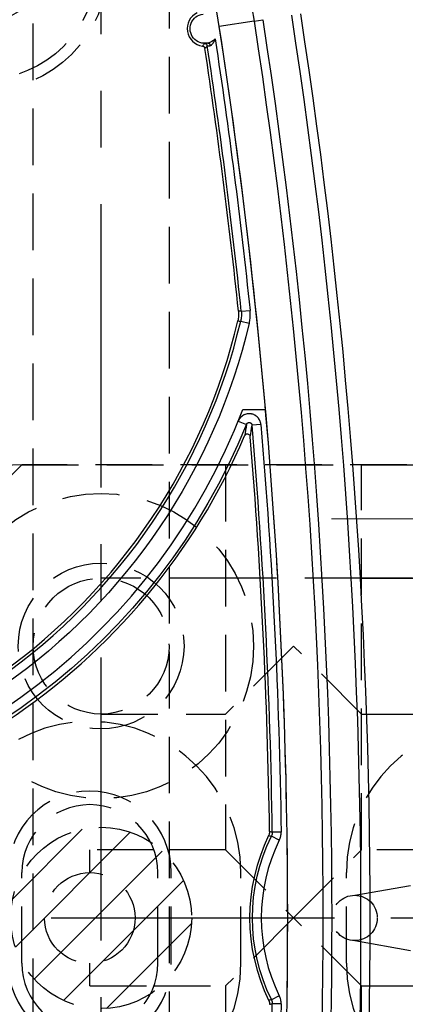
# Model space of a CAD drawing. Extents: x 2651 to 11825, y -3833 to 1075.
# Tile 331 of 656: x 4130 to 4147, y 484 to 527. Entities that reach past the tile are written whole.
import ezdxf

# ---------------------------------------------------------------- set-up
doc = ezdxf.new("R2010")
doc.units = 0
doc.header["$LTSCALE"] = 10
for name, pattern in [('CENTER', [2, 1.25, -0.25, 0.25, -0.25]), ('DASHED', [0.75, 0.5, -0.25]), ('HIDDEN', [0.375, 0.25, -0.125])]:
    doc.linetypes.add(name, pattern=pattern)
doc.layers.get('0').update_dxf_attribs({"linetype": 'CONTINUOUS'})
doc.layers.get('Defpoints').update_dxf_attribs({"linetype": 'CONTINUOUS'})
for name, color, linetype in [('1', 7, 'CONTINUOUS'), ('111', 7, 'CONTINUOUS'), ('204', 7, 'CONTINUOUS'), ('CEN', 1, 'CENTER'), ('COOL', 150, 'HIDDEN'), ('DIM', 3, 'CONTINUOUS'), ('HIDDEN', 6, 'HIDDEN'), ('LAYER_103', 7, 'CONTINUOUS')]:
    doc.layers.add(name, color=color, linetype=linetype)
doc.styles.get("Standard").update_dxf_attribs({"font": 'romans.shx'})
doc.dimstyles.new('MM& INCH5', dxfattribs={"dimtxt": 5, "dimasz": 2.5, "dimexe": 1, "dimexo": 0.5, "dimtad": 0, "dimrnd": 1.38778e-17, "dimzin": 9, "dimdsep": 46, "dimtxsty": 'Standard', "dimblk": 'CLOSED', "dimcen": 0, "dimclrd": 3, "dimclre": 3, "dimclrt": 3, "dimazin": 2, "dimtfac": 0.75, "dimtofl": 0, "dimtmove": 0, "dimatfit": 3, "dimfxl": 0, "dimtolj": 1, "dimarcsym": 0})

# ---------------------------------------------------------------- blocks, each defined once
blk = doc.blocks.new('DSD')
at = {"layer": '1', "color": 252, "linetype": 'Continuous'}
for p, q in [((514.577, 558.576), (513.04, 558.338)), ((514.577, 558.576), (514.961, 558.635)), ((514.015, 545.765), (514.402, 545.806)), ((513.988, 545.333), (514.366, 545.244)), ((513.883, 540.925), (514.243, 540.778)), ((514.879, 540.773), (514.492, 540.741)), ((515.775, 522.783), (515.386, 522.777)), ((515.695, 522.428), (515.346, 522.6)), ((515.695, 515.56), (515.346, 515.388)), ((515.775, 515.205), (515.386, 515.211))]:
    blk.add_line(p, q, dxfattribs=at)
at = {"layer": '1', "color": 110, "linetype": 'Continuous'}
blk.add_line((514.084, 541.434), (515.084, 541.434), dxfattribs=at)
at = {"layer": '1', "color": 7, "linetype": 'Continuous', "extrusion": (0, 0, -1)}
for centre, radius, start, end in [((-488.973, 554.617), 25.908, 90, 171.2121), ((-512.4, 558.239), 0.648, 257.9913, 83.582), ((-258.538, 518.994), 261.153, 171.21206, 188.78794), ((-258.538, 518.994), 259.08, 171.21206, 188.78794), ((-512.4, 558.239), 0.648, 224.5869, 257.9913)]:
    blk.add_arc(centre, radius, start, end, dxfattribs=at)
at = {"layer": '1', "color": 110, "linetype": 'Continuous'}
for centre, radius, start, end in [((488.973, 554.617), 24.354, 8.7879, 90), ((258.538, 518.994), 257.526, 0, 8.78794), ((487.959, 551.472), 27.988, 276.2148, 338.982), ((258.538, 518.994), 257.526, 351.21206, 0)]:
    blk.add_arc(centre, radius, start, end, dxfattribs=at)
at = {"layer": '1', "color": 252, "linetype": 'Continuous'}
for centre, radius, start, end in [((488.973, 554.617), 24.354, 8.7879, 90), ((258.538, 518.994), 260.764, 351.21206, 8.78754), ((258.538, 518.994), 257.526, 351.21206, 8.78794), ((258.538, 518.994), 256.876, 5.98213, 8.61664), ((487.959, 551.472), 26.743, 305.0137, 346.7286), ((258.538, 518.994), 256.876, 0.84383, 4.85635), ((522.668, 518.994), 7.773, 153.7827, 206.2173), ((258.538, 518.994), 256.876, 355.14365, 359.15617)]:
    blk.add_arc(centre, radius, start, end, dxfattribs=at)
at = {"layer": '1', "color": 7, "linetype": 'Continuous'}
for centre, radius, start, end in [((512.4, 558.239), 0.772, 116.1921, 262.3356), ((258.538, 518.994), 256.753, 5.9868, 8.59488), ((487.959, 551.472), 26.62, 305.5251, 346.6816), ((487.959, 551.472), 28.499, 303.3599, 336.8536), ((258.538, 518.994), 256.753, 0.8504, 4.74422), ((522.668, 518.994), 8.284, 153.9784, 206.0216)]:
    blk.add_arc(centre, radius, start, end, dxfattribs=at)
at = {"layer": '1', "color": 252, "linetype": 'Continuous', "extrusion": (0, 0, -1)}
for centre, radius, start, end in [((-258.538, 518.994), 259.469, 171.21206, 188.78794), ((-258.538, 518.994), 257.265, 171.32783, 174.01787), ((-487.959, 551.472), 27.132, 193.2714, 234.9863), ((-487.959, 551.472), 28.376, 202.1388, 263.7853), ((-258.538, 518.994), 257.265, 175.14365, 179.15617), ((-522.668, 518.994), 8.162, 333.7827, 26.2173), ((-258.538, 518.994), 257.265, 180.84383, 184.85635)]:
    blk.add_arc(centre, radius, start, end, dxfattribs=at)
blk.add_ellipse((512.387, 557.46), major_axis=(-0.0975, 0.0853), ratio=0.999984, start_param=0.869298, end_param=2.272295, dxfattribs=at)
at = {"layer": '1', "color": 7, "linetype": 'Continuous', "extrusion": (0, 0, -1)}
blk.add_ellipse((512.562, 557.479), major_axis=(0.027, -0.127), ratio=0.659458, start_param=3.147397, end_param=4.754006, dxfattribs=at)
at = {"layer": '1', "color": 252, "linetype": 'Continuous'}
for points in [[(512.389, 557.59), (512.359, 557.549), (512.329, 557.511), (512.297, 557.474)], [(512.408, 557.365), (512.426, 557.383), (512.462, 557.42), (512.497, 557.46), (512.515, 557.48)], [(514.015, 545.765), (513.974, 545.768), (513.933, 545.77), (513.891, 545.773)], [(514.366, 545.244), (514.377, 545.29), (514.395, 545.383), (514.41, 545.523), (514.413, 545.664), (514.407, 545.758), (514.402, 545.806)], [(513.863, 545.34), (513.905, 545.337), (513.946, 545.335), (513.988, 545.333)], [(514.243, 540.778), (514.217, 540.606), (514.19, 540.436), (514.164, 540.27)], [(514.412, 540.229), (514.439, 540.397), (514.466, 540.567), (514.492, 540.741)]]:
    blk.add_open_spline(points, degree=3, dxfattribs=at)
at = {"layer": '1', "color": 7, "linetype": 'Continuous'}
for points, knots in [([(512.535, 557.606), (512.523, 557.603), (512.512, 557.601), (512.496, 557.598), (512.491, 557.598), (512.481, 557.596), (512.476, 557.596), (512.463, 557.594), (512.446, 557.592), (512.432, 557.592), (512.426, 557.593), (512.422, 557.589), (512.417, 557.593), (512.412, 557.589), (512.408, 557.592), (512.396, 557.586), (512.398, 557.594), (512.385, 557.587), (512.389, 557.59)], [0, 0, 0, 0, 0.125, 0.125, 0.1875, 0.1875, 0.25, 0.25, 0.375, 0.5, 0.5, 0.5625, 0.5625, 0.625, 0.625, 0.75, 0.875, 1, 1, 1, 1]), ([(512.515, 557.48), (512.52, 557.481), (512.524, 557.48), (512.529, 557.48), (512.534, 557.479), (512.538, 557.479), (512.543, 557.479), (512.548, 557.479), (512.552, 557.48), (512.569, 557.48), (512.584, 557.481), (512.59, 557.482), (512.595, 557.483), (512.6, 557.483), (512.604, 557.484), (512.609, 557.484), (512.622, 557.486), (512.637, 557.489), (512.647, 557.492)], [0, 0, 0, 0, 0.125, 0.25, 0.375, 0.375, 0.4375, 0.4375, 0.5, 0.625, 0.75, 0.75, 0.78125, 0.78125, 0.8125, 0.8125, 0.875, 1, 1, 1, 1]), ([(512.646, 557.492), (512.65, 557.493), (512.655, 557.494), (512.659, 557.496), (512.668, 557.499), (512.677, 557.504), (512.685, 557.51), (512.689, 557.513), (512.694, 557.516), (512.697, 557.519), (512.705, 557.526), (512.711, 557.531), (512.727, 557.547), (512.737, 557.558), (512.749, 557.573), (512.752, 557.577), (512.757, 557.583), (512.759, 557.587), (512.766, 557.596), (512.771, 557.603), (512.784, 557.623), (512.792, 557.636), (512.808, 557.665), (512.816, 557.679), (512.827, 557.701), (512.83, 557.708), (512.837, 557.723), (512.84, 557.731), (512.847, 557.746), (512.851, 557.757), (512.857, 557.771), (512.859, 557.777), (512.862, 557.784)], [0, 0, 0, 0, 0.03125, 0.03125, 0.0625, 0.125, 0.125, 0.15625, 0.15625, 0.1875, 0.1875, 0.25, 0.25, 0.375, 0.375, 0.40625, 0.40625, 0.4375, 0.4375, 0.5, 0.5, 0.625, 0.625, 0.75, 0.75, 0.8125, 0.8125, 0.875, 0.875, 0.9375, 0.96875, 1, 1, 1, 1]), ([(512.297, 557.474), (512.304, 557.473), (512.318, 557.47), (512.331, 557.465), (512.34, 557.461), (512.344, 557.458), (512.349, 557.455), (512.358, 557.45), (512.366, 557.443), (512.373, 557.436), (512.376, 557.433), (512.38, 557.428), (512.387, 557.42), (512.392, 557.411), (512.397, 557.402), (512.399, 557.398), (512.401, 557.392), (512.405, 557.382), (512.407, 557.372), (512.408, 557.365)], [0, 0, 0, 0, 0.125, 0.25, 0.25, 0.3125, 0.3125, 0.375, 0.5, 0.5, 0.5625, 0.5625, 0.625, 0.75, 0.75, 0.8125, 0.8125, 0.875, 1, 1, 1, 1]), ([(514.243, 540.778), (514.246, 540.785), (514.252, 540.798), (514.261, 540.81), (514.27, 540.82), (514.276, 540.825), (514.287, 540.835), (514.293, 540.839), (514.302, 540.844), (514.306, 540.846), (514.312, 540.849), (514.322, 540.853), (514.332, 540.856), (514.342, 540.858), (514.347, 540.858), (514.354, 540.859), (514.364, 540.86), (514.375, 540.859), (514.385, 540.857), (514.39, 540.856), (514.397, 540.855), (514.407, 540.852), (514.417, 540.848), (514.426, 540.843), (514.43, 540.84), (514.436, 540.837), (514.445, 540.831), (514.453, 540.823), (514.46, 540.816), (514.463, 540.812), (514.467, 540.807), (514.473, 540.798), (514.478, 540.789), (514.483, 540.779), (514.484, 540.775), (514.486, 540.769), (514.49, 540.758), (514.491, 540.748), (514.492, 540.741)], [0, 0, 0, 0, 0.0625, 0.125, 0.125, 0.1875, 0.1875, 0.25, 0.25, 0.28125, 0.28125, 0.3125, 0.375, 0.375, 0.40625, 0.40625, 0.4375, 0.5, 0.5, 0.53125, 0.53125, 0.5625, 0.625, 0.625, 0.65625, 0.65625, 0.6875, 0.75, 0.75, 0.78125, 0.78125, 0.8125, 0.875, 0.875, 0.90625, 0.90625, 0.9375, 1, 1, 1, 1]), ([(514.412, 540.229), (514.406, 540.252), (514.396, 540.296), (514.348, 540.334), (514.295, 540.351), (514.22, 540.346), (514.185, 540.298), (514.164, 540.27)], [0, 0, 0, 0, 0.205276, 0.387405, 0.502821, 0.700571, 1, 1, 1, 1]), ([(515.263, 522.805), (515.263, 522.789), (515.262, 522.759), (515.257, 522.729), (515.252, 522.707), (515.251, 522.7), (515.246, 522.685), (515.244, 522.678), (515.236, 522.656), (515.231, 522.642), (515.224, 522.628)], [0, 0, 0, 0, 0.25, 0.5, 0.5, 0.625, 0.625, 0.75, 0.75, 1, 1, 1, 1]), ([(515.386, 522.777), (515.387, 522.762), (515.385, 522.731), (515.38, 522.701), (515.375, 522.679), (515.373, 522.671), (515.369, 522.657), (515.367, 522.649), (515.359, 522.628), (515.353, 522.613), (515.346, 522.6)], [0, 0, 0, 0, 0.25, 0.5, 0.5, 0.625, 0.625, 0.75, 0.75, 1, 1, 1, 1]), ([(515.224, 515.359), (515.231, 515.346), (515.242, 515.318), (515.251, 515.289), (515.256, 515.267), (515.257, 515.259), (515.259, 515.244), (515.26, 515.237), (515.263, 515.214), (515.263, 515.199), (515.263, 515.183)], [0, 0, 0, 0, 0.25, 0.5, 0.5, 0.625, 0.625, 0.75, 0.75, 1, 1, 1, 1]), ([(515.346, 515.388), (515.353, 515.374), (515.365, 515.346), (515.373, 515.317), (515.379, 515.295), (515.38, 515.287), (515.382, 515.272), (515.383, 515.265), (515.386, 515.242), (515.387, 515.226), (515.386, 515.211)], [0, 0, 0, 0, 0.25, 0.5, 0.5, 0.625, 0.625, 0.75, 0.75, 1, 1, 1, 1])]:
    blk.add_open_spline(points, degree=3, knots=knots, dxfattribs=at)
for points in [[(513.891, 545.773), (513.895, 545.737), (513.9, 545.664), (513.897, 545.555), (513.886, 545.447), (513.872, 545.375), (513.863, 545.34)], [(514.015, 545.765), (514.019, 545.729), (514.024, 545.656), (514.021, 545.548), (514.01, 545.44), (513.996, 545.368), (513.988, 545.333)]]:
    blk.add_open_spline(points, degree=3, dxfattribs=at)
at = {"layer": '1', "color": 252, "linetype": 'Continuous'}
for points, knots in [([(514.879, 540.773), (514.877, 540.802), (514.872, 540.831), (514.861, 540.873), (514.855, 540.893), (514.847, 540.914), (514.842, 540.927), (514.839, 540.934), (514.824, 540.967), (514.811, 540.992), (514.787, 541.028), (514.774, 541.045), (514.76, 541.062), (514.751, 541.073), (514.746, 541.079), (514.721, 541.105), (514.7, 541.124), (514.666, 541.15), (514.648, 541.163), (514.629, 541.174), (514.617, 541.181), (514.611, 541.185), (514.578, 541.202), (514.552, 541.213), (514.511, 541.226), (514.49, 541.232), (514.469, 541.237), (514.455, 541.24), (514.448, 541.241), (514.412, 541.246), (514.383, 541.248), (514.34, 541.247), (514.319, 541.246), (514.297, 541.244), (514.283, 541.242), (514.276, 541.24), (514.24, 541.234), (514.212, 541.226), (514.172, 541.211), (514.152, 541.203), (514.132, 541.194), (514.12, 541.187), (514.113, 541.184), (514.082, 541.166), (514.058, 541.149), (514.025, 541.122), (514.008, 541.108), (513.993, 541.093), (513.983, 541.082), (513.978, 541.077), (513.954, 541.049), (513.92, 541.003), (513.894, 540.952), (513.883, 540.925)], [0, 0, 0, 0, 0.0625, 0.0625, 0.09375, 0.109375, 0.109375, 0.125, 0.125, 0.1875, 0.1875, 0.21875, 0.234375, 0.234375, 0.25, 0.25, 0.3125, 0.3125, 0.34375, 0.359375, 0.359375, 0.375, 0.375, 0.4375, 0.4375, 0.46875, 0.484375, 0.484375, 0.5, 0.5, 0.5625, 0.5625, 0.59375, 0.609375, 0.609375, 0.625, 0.625, 0.6875, 0.6875, 0.71875, 0.734375, 0.734375, 0.75, 0.75, 0.8125, 0.8125, 0.84375, 0.859375, 0.859375, 0.875, 0.875, 0.9375, 1, 1, 1, 1]), ([(515.386, 522.777), (515.362, 522.782), (515.337, 522.788), (515.296, 522.797), (515.28, 522.801), (515.263, 522.805)], [0, 0, 0, 0, 0.595884, 0.595884, 1, 1, 1, 1]), ([(515.695, 522.428), (515.709, 522.456), (515.721, 522.484), (515.733, 522.52), (515.736, 522.527), (515.74, 522.542), (515.747, 522.564), (515.753, 522.586), (515.763, 522.631), (515.773, 522.691), (515.775, 522.752), (515.775, 522.783)], [0, 0, 0, 0, 0.25, 0.25, 0.3125, 0.3125, 0.375, 0.5, 0.5, 0.75, 1, 1, 1, 1]), ([(515.224, 522.628), (515.248, 522.623), (515.272, 522.617), (515.313, 522.608), (515.33, 522.604), (515.346, 522.6)], [0, 0, 0, 0, 0.586818, 0.586818, 1, 1, 1, 1]), ([(515.346, 515.388), (515.323, 515.383), (515.3, 515.377), (515.259, 515.368), (515.242, 515.364), (515.224, 515.359)], [0, 0, 0, 0, 0.564246, 0.564246, 1, 1, 1, 1]), ([(515.775, 515.205), (515.775, 515.236), (515.774, 515.267), (515.77, 515.305), (515.769, 515.313), (515.767, 515.328), (515.764, 515.351), (515.759, 515.373), (515.749, 515.418), (515.732, 515.476), (515.709, 515.532), (515.695, 515.56)], [0, 0, 0, 0, 0.25, 0.25, 0.3125, 0.3125, 0.375, 0.5, 0.5, 0.75, 1, 1, 1, 1]), ([(515.263, 515.183), (515.289, 515.189), (515.314, 515.195), (515.355, 515.204), (515.371, 515.207), (515.386, 515.211)], [0, 0, 0, 0, 0.618522, 0.618522, 1, 1, 1, 1])]:
    blk.add_open_spline(points, degree=3, knots=knots, dxfattribs=at)
blk = doc.blocks.new('*U10', base_point=(1624.618, 1808.955))
for p, q in [((1624.618, 1811.842), (1622.118, 1810.399)), ((1627.118, 1810.398), (1624.618, 1811.842)), ((1622.118, 1810.399), (1622.118, 1807.512)), ((1627.118, 1807.511), (1627.118, 1810.398)), ((1622.118, 1807.512), (1624.618, 1806.068)), ((1624.618, 1806.068), (1627.118, 1807.511))]:
    blk.add_line(p, q)
for radius in [5.5, 5]:
    blk.add_circle((1624.618, 1808.955), radius)
at = {"layer": 'CEN'}
for p, q in [((1624.618, 1815.555), (1624.618, 1802.355)), ((1618.018, 1808.955), (1631.218, 1808.955))]:
    blk.add_line(p, q, dxfattribs=at)
blk = doc.blocks.new('*D109')
at = {"layer": 'Defpoints', "color": 0}
for p in [(4086.684, 927.642), (4086.684, 894.882), (4171.684, 387.642)]:
    blk.add_point(p, dxfattribs=at)
at = {"layer": 'DIM', "color": 3, "lineweight": -2}
blk.add_line((4086.684, 895.382), (4086.684, 927.642), dxfattribs=at)
at = {"layer": 'DIM', "color": 3, "insert": (4086.684, 948.624), "char_height": 5, "attachment_point": 5, "rotation": 90}
blk.add_mtext('\\A1;85 [3.346]', dxfattribs=at)
blk = doc.blocks.new('_Closed')
at = {"color": 0, "linetype": 'ByBlock', "lineweight": -2}
for p, q in [((-1, 0.167), (0, 0)), ((-1, 0.167), (-1, -0.167)), ((0, 0), (-1, -0.167)), ((0, 0), (-1, 0))]:
    blk.add_line(p, q, dxfattribs=at)
blk = doc.blocks.new('*D110')
at = {"layer": 'Defpoints', "color": 0}
for p in [(4064.684, 927.642), (4064.684, 906.842), (4171.684, 387.642)]:
    blk.add_point(p, dxfattribs=at)
at = {"layer": 'DIM', "color": 3, "lineweight": -2}
blk.add_line((4064.684, 907.342), (4064.684, 927.642), dxfattribs=at)
at = {"layer": 'DIM', "color": 3, "insert": (4064.684, 950.648), "char_height": 5, "attachment_point": 5, "rotation": 90}
blk.add_mtext('\\A1;107 [4.213]', dxfattribs=at)
blk = doc.blocks.new('*D111')
at = {"layer": 'Defpoints', "color": 0}
for p in [(4051.684, 927.642), (4051.684, 912.642), (4171.684, 387.642)]:
    blk.add_point(p, dxfattribs=at)
at = {"layer": 'DIM', "color": 3, "lineweight": -2}
blk.add_line((4051.684, 913.142), (4051.684, 927.642), dxfattribs=at)
at = {"layer": 'DIM', "color": 3, "insert": (4051.684, 950.648), "char_height": 5, "attachment_point": 5, "rotation": 90}
blk.add_mtext('\\A1;120 [4.724]', dxfattribs=at)
blk = doc.blocks.new('*D112')
at = {"layer": 'Defpoints', "color": 0}
for p in [(3974.684, 927.642), (3974.684, 892.822), (4171.684, 387.642)]:
    blk.add_point(p, dxfattribs=at)
at = {"layer": 'DIM', "color": 3, "lineweight": -2}
blk.add_line((3974.684, 893.322), (3974.684, 927.642), dxfattribs=at)
at = {"layer": 'DIM', "color": 3, "insert": (3974.684, 950.648), "char_height": 5, "attachment_point": 5, "rotation": 90}
blk.add_mtext('\\A1;197 [7.756]', dxfattribs=at)
blk = doc.blocks.new('*D113')
at = {"layer": 'Defpoints', "color": 0}
for p in [(3966.684, 927.642), (3971.684, 807.17), (4171.684, 387.642)]:
    blk.add_point(p, dxfattribs=at)
at = {"layer": 'DIM', "color": 3, "lineweight": -2}
for p, q in [((3966.684, 922.642), (3966.684, 927.642)), ((3971.684, 917.642), (3966.684, 922.642)), ((3971.684, 807.67), (3971.684, 917.642))]:
    blk.add_line(p, q, dxfattribs=at)
at = {"layer": 'DIM', "color": 3, "insert": (3966.684, 951.005), "char_height": 5, "attachment_point": 5, "rotation": 90}
blk.add_mtext('\\A1;200 [7.874]', dxfattribs=at)
blk = doc.blocks.new('*D114')
at = {"layer": 'Defpoints', "color": 0}
for p in [(3931.684, 927.642), (3931.684, 912.642), (4171.684, 387.642)]:
    blk.add_point(p, dxfattribs=at)
at = {"layer": 'DIM', "color": 3, "lineweight": -2}
blk.add_line((3931.684, 913.142), (3931.684, 927.642), dxfattribs=at)
at = {"layer": 'DIM', "color": 3, "insert": (3931.684, 951.005), "char_height": 5, "attachment_point": 5, "rotation": 90}
blk.add_mtext('\\A1;240 [9.449]', dxfattribs=at)
blk = doc.blocks.new('*D115')
at = {"layer": 'Defpoints', "color": 0}
for p in [(3896.684, 927.642), (3896.684, 910.642), (4171.684, 387.642)]:
    blk.add_point(p, dxfattribs=at)
at = {"layer": 'DIM', "color": 3, "lineweight": -2}
blk.add_line((3896.684, 911.142), (3896.684, 927.642), dxfattribs=at)
at = {"layer": 'DIM', "color": 3, "insert": (3896.684, 953.386), "char_height": 5, "attachment_point": 5, "rotation": 90}
blk.add_mtext('\\A1;275 [10.827]', dxfattribs=at)
blk = doc.blocks.new('*D122')
at = {"layer": 'Defpoints', "color": 0}
for p in [(3881.004, 912.642), (3898.684, 912.642), (4171.684, 387.642)]:
    blk.add_point(p, dxfattribs=at)
at = {"layer": 'DIM', "color": 3, "lineweight": -2}
blk.add_line((3898.184, 912.642), (3881.004, 912.642), dxfattribs=at)
at = {"layer": 'DIM', "color": 3, "insert": (3855.26, 912.642), "char_height": 5, "attachment_point": 5}
blk.add_mtext('\\A1;525 [20.669]', dxfattribs=at)
blk = doc.blocks.new('*D123')
at = {"layer": 'Defpoints', "color": 0}
for p in [(3857.842, 862.642), (3869.984, 862.642), (4171.684, 387.642)]:
    blk.add_point(p, dxfattribs=at)
at = {"layer": 'DIM', "color": 3, "lineweight": -2}
blk.add_line((3869.484, 862.642), (3857.842, 862.642), dxfattribs=at)
at = {"layer": 'DIM', "color": 3, "insert": (3832.098, 862.642), "char_height": 5, "attachment_point": 5}
blk.add_mtext('\\A1;475 [18.701]', dxfattribs=at)
blk = doc.blocks.new('*D124')
at = {"layer": 'Defpoints', "color": 0}
for p in [(3941.504, 859.642), (3857.842, 854.642), (4171.684, 387.642)]:
    blk.add_point(p, dxfattribs=at)
at = {"layer": 'DIM', "color": 3, "lineweight": -2}
for p, q in [((3867.842, 859.642), (3862.842, 854.642)), ((3941.004, 859.642), (3867.842, 859.642)), ((3862.842, 854.642), (3857.842, 854.642))]:
    blk.add_line(p, q, dxfattribs=at)
at = {"layer": 'DIM', "color": 3, "insert": (3832.098, 854.642), "char_height": 5, "attachment_point": 5}
blk.add_mtext('\\A1;472 [18.583]', dxfattribs=at)
blk = doc.blocks.new('*D125')
at = {"layer": 'Defpoints', "color": 0}
for p in [(3870.047, 797.642), (3962.156, 797.642), (4171.684, 387.642)]:
    blk.add_point(p, dxfattribs=at)
at = {"layer": 'DIM', "color": 3, "lineweight": -2}
blk.add_line((3961.656, 797.642), (3870.047, 797.642), dxfattribs=at)
at = {"layer": 'DIM', "color": 3, "insert": (3844.303, 797.642), "char_height": 5, "attachment_point": 5}
blk.add_mtext('\\A1;410 [16.142]', dxfattribs=at)
blk = doc.blocks.new('*D126')
at = {"layer": 'Defpoints', "color": 0}
for p in [(3870.047, 832.642), (4069.264, 832.642), (4171.684, 387.642)]:
    blk.add_point(p, dxfattribs=at)
at = {"layer": 'DIM', "color": 3, "lineweight": -2}
blk.add_line((4068.764, 832.642), (3870.047, 832.642), dxfattribs=at)
at = {"layer": 'DIM', "color": 3, "insert": (3846.684, 832.642), "char_height": 5, "attachment_point": 5}
blk.add_mtext('\\A1;445 [17.52]', dxfattribs=at)
blk = doc.blocks.new('*D127')
at = {"layer": 'Defpoints', "color": 0}
for p in [(3857.842, 879.642), (4071.444, 879.642), (4171.684, 387.642)]:
    blk.add_point(p, dxfattribs=at)
at = {"layer": 'DIM', "color": 3, "lineweight": -2}
blk.add_line((4070.944, 879.642), (3857.842, 879.642), dxfattribs=at)
at = {"layer": 'DIM', "color": 3, "insert": (3834.479, 879.642), "char_height": 5, "attachment_point": 5}
blk.add_mtext('\\A1;492 [19.37]', dxfattribs=at)
blk = doc.blocks.new('*D128')
at = {"layer": 'Defpoints', "color": 0}
for p in [(3857.842, 899.642), (4057.484, 899.642), (4171.684, 387.642)]:
    blk.add_point(p, dxfattribs=at)
at = {"layer": 'DIM', "color": 3, "lineweight": -2}
blk.add_line((4056.984, 899.642), (3857.842, 899.642), dxfattribs=at)
at = {"layer": 'DIM', "color": 3, "insert": (3832.098, 899.642), "char_height": 5, "attachment_point": 5}
blk.add_mtext('\\A1;512 [20.157]', dxfattribs=at)
blk = doc.blocks.new('*D129')
at = {"layer": 'Defpoints', "color": 0}
for p in [(3870.047, 743.242), (4076.434, 743.242), (4171.684, 387.642)]:
    blk.add_point(p, dxfattribs=at)
at = {"layer": 'DIM', "color": 3, "lineweight": -2}
blk.add_line((4075.934, 743.242), (3870.047, 743.242), dxfattribs=at)
at = {"layer": 'DIM', "color": 3, "insert": (3849.065, 743.242), "char_height": 5, "attachment_point": 5}
blk.add_mtext('\\A1;355.6 [14]', dxfattribs=at)
blk = doc.blocks.new('*D130')
at = {"layer": 'Defpoints', "color": 0}
for p in [(3870.047, 762.642), (3896.684, 762.642), (4171.684, 387.642)]:
    blk.add_point(p, dxfattribs=at)
at = {"layer": 'DIM', "color": 3, "lineweight": -2}
blk.add_line((3896.184, 762.642), (3870.047, 762.642), dxfattribs=at)
at = {"layer": 'DIM', "color": 3, "insert": (3844.303, 762.642), "char_height": 5, "attachment_point": 5}
blk.add_mtext('\\A1;375 [14.764]', dxfattribs=at)
blk = doc.blocks.new('*D131')
at = {"layer": 'Defpoints', "color": 0}
for p in [(3870.047, 719.642), (3896.684, 719.642), (4171.684, 387.642)]:
    blk.add_point(p, dxfattribs=at)
at = {"layer": 'DIM', "color": 3, "lineweight": -2}
blk.add_line((3896.184, 719.642), (3870.047, 719.642), dxfattribs=at)
at = {"layer": 'DIM', "color": 3, "insert": (3844.303, 719.642), "char_height": 5, "attachment_point": 5}
blk.add_mtext('\\A1;332 [13.071]', dxfattribs=at)
blk = doc.blocks.new('*D132')
at = {"layer": 'Defpoints', "color": 0}
for p in [(3870.047, 592.642), (3897.724, 592.642), (4171.684, 387.642)]:
    blk.add_point(p, dxfattribs=at)
at = {"layer": 'DIM', "color": 3, "lineweight": -2}
blk.add_line((3897.224, 592.642), (3870.047, 592.642), dxfattribs=at)
at = {"layer": 'DIM', "color": 3, "insert": (3846.684, 592.642), "char_height": 5, "attachment_point": 5}
blk.add_mtext('\\A1;205 [8.071]', dxfattribs=at)
blk = doc.blocks.new('*D133')
at = {"layer": 'Defpoints', "color": 0}
for p in [(4098.024, 590.842), (3870.047, 584.642), (4171.684, 387.642)]:
    blk.add_point(p, dxfattribs=at)
at = {"layer": 'DIM', "color": 3, "lineweight": -2}
for p, q in [((3880.047, 590.842), (3875.047, 584.642)), ((4097.524, 590.842), (3880.047, 590.842)), ((3875.047, 584.642), (3870.047, 584.642))]:
    blk.add_line(p, q, dxfattribs=at)
at = {"layer": 'DIM', "color": 3, "insert": (3851.446, 584.642), "char_height": 5, "attachment_point": 5}
blk.add_mtext('\\A1;203.2 [8]', dxfattribs=at)
blk = doc.blocks.new('*D134')
at = {"layer": 'Defpoints', "color": 0}
for p in [(3870.047, 612.642), (3896.684, 612.642), (4171.684, 387.642)]:
    blk.add_point(p, dxfattribs=at)
at = {"layer": 'DIM', "color": 3, "lineweight": -2}
blk.add_line((3896.184, 612.642), (3870.047, 612.642), dxfattribs=at)
at = {"layer": 'DIM', "color": 3, "insert": (3846.684, 612.642), "char_height": 5, "attachment_point": 5}
blk.add_mtext('\\A1;225 [8.858]', dxfattribs=at)
blk = doc.blocks.new('*D135')
at = {"layer": 'Defpoints', "color": 0}
for p in [(3870.047, 655.642), (3896.684, 655.642), (4171.684, 387.642)]:
    blk.add_point(p, dxfattribs=at)
at = {"layer": 'DIM', "color": 3, "lineweight": -2}
blk.add_line((3896.184, 655.642), (3870.047, 655.642), dxfattribs=at)
at = {"layer": 'DIM', "color": 3, "insert": (3844.303, 655.642), "char_height": 5, "attachment_point": 5}
blk.add_mtext('\\A1;268 [10.551]', dxfattribs=at)
blk = doc.blocks.new('*D136')
at = {"layer": 'Defpoints', "color": 0}
for p in [(3870.047, 562.642), (3896.684, 562.642), (4171.684, 387.642)]:
    blk.add_point(p, dxfattribs=at)
at = {"layer": 'DIM', "color": 3, "lineweight": -2}
blk.add_line((3896.184, 562.642), (3870.047, 562.642), dxfattribs=at)
at = {"layer": 'DIM', "color": 3, "insert": (3849.422, 562.642), "char_height": 5, "attachment_point": 5}
blk.add_mtext('\\A1;175 [6.89]', dxfattribs=at)
blk = doc.blocks.new('*D137')
at = {"layer": 'Defpoints', "color": 0}
for p in [(3870.047, 519.642), (3896.684, 519.642), (4171.684, 387.642)]:
    blk.add_point(p, dxfattribs=at)
at = {"layer": 'DIM', "color": 3, "lineweight": -2}
blk.add_line((3896.184, 519.642), (3870.047, 519.642), dxfattribs=at)
at = {"layer": 'DIM', "color": 3, "insert": (3847.041, 519.642), "char_height": 5, "attachment_point": 5}
blk.add_mtext('\\A1;132 [5.197]', dxfattribs=at)
blk = doc.blocks.new('*D156')
at = {"layer": 'Defpoints', "color": 0}
for p in [(4095.484, 927.642), (4095.484, 766.102), (4171.684, 387.642)]:
    blk.add_point(p, dxfattribs=at)
at = {"layer": 'DIM', "color": 3, "lineweight": -2}
blk.add_line((4095.484, 766.602), (4095.484, 927.642), dxfattribs=at)
at = {"layer": 'DIM', "color": 3, "insert": (4095.484, 943.862), "char_height": 5, "attachment_point": 5, "rotation": 90}
blk.add_mtext('\\A1;76.2 [3]', dxfattribs=at)
blk = doc.blocks.new('*D157')
at = {"layer": 'Defpoints', "color": 0}
for p in [(4103.484, 927.642), (4096.684, 860.062), (4171.684, 387.642)]:
    blk.add_point(p, dxfattribs=at)
at = {"layer": 'DIM', "color": 3, "lineweight": -2}
for p, q in [((4103.484, 922.642), (4103.484, 927.642)), ((4096.684, 917.642), (4103.484, 922.642)), ((4096.684, 860.562), (4096.684, 917.642))]:
    blk.add_line(p, q, dxfattribs=at)
at = {"layer": 'DIM', "color": 3, "insert": (4103.484, 948.624), "char_height": 5, "attachment_point": 5, "rotation": 90}
blk.add_mtext('\\A1;75 [2.953]', dxfattribs=at)
blk = doc.blocks.new('A$C2C2739AE')
at = {"layer": '111', "color": 110, "linetype": 'DASHED', "lineweight": 0}
blk.add_line((29.875, 117.62), (-29.875, 117.62), dxfattribs=at)
at = {"layer": '111', "color": 110, "linetype": 'Continuous'}
blk.add_line((-26.365, 115), (26.365, 115), dxfattribs=at)
blk = doc.blocks.new('A$C5B154A66')
at = {"layer": 'COOL'}
h = blk.add_hatch(dxfattribs=at)
h.set_pattern_fill('ANSI31', color=1, scale=0.5)
edge = h.paths.add_edge_path()
edge.add_arc((-37.8, 0), 4, 0, 360)
at = {"layer": '204', "color": 6, "linetype": 'HIDDEN'}
for p, q in [((-41.3, 20), (-45.3, 16)), ((-9.3, 20), (-41.3, 20)), ((-32.3, 20), (-32.3, 3)), ((-26.3, 3), (-26.3, 20)), ((-32.3, 15), (-37.8, 15)), ((-26.3, 15), (-32.3, 15)), ((-5.3, 15), (-26.3, 15)), ((-29.3, 12), (-32.3, 9)), ((-26.3, 9), (-29.3, 12)), ((-37.8, 9), (-32.3, 9)), ((-26.3, 9), (-5.3, 9)), ((-35.472, 3), (-38.3, 3)), ((-38.3, 2), (-38.3, 3)), ((-32.3, 3), (-35.472, 3)), ((-32.3, 3), (-29.3, 0)), ((-29.3, 0), (-26.3, 3)), ((-23.126, 3), (-26.3, 3)), ((-41.3, -2), (-41.3, 2)), ((-35.3, -2), (-35.3, 2)), ((-34.7, -2), (-34.7, 2)), ((-31.63, -2), (-31.63, 2)), ((-26.97, -2), (-26.97, 2)), ((-29.3, 0), (-32.3, -3)), ((-26.3, -3), (-29.3, 0)), ((-38.3, -3), (-38.3, -2)), ((-38.3, -3), (-35.472, -3)), ((-35.472, -3), (-32.3, -3)), ((-32.3, -3), (-32.3, -9)), ((-26.3, -3), (-23.126, -3)), ((-26.3, -9), (-26.3, -3))]:
    blk.add_line(p, q, dxfattribs=at)
for centre, radius in [((-37.8, 12), 6.73), ((-37.8, 12), 3.66), ((-37.8, 12), 3), ((-38.3, 0), 2)]:
    blk.add_circle(centre, radius, dxfattribs=at)
for centre, radius, start, end in [((-38.3, 2), 6.67, 0, 180), ((-20.3, 2), 6.67, 0, 180), ((-38.3, 2), 3.6, 0, 180), ((-38.3, 2), 3, 0, 180), ((-38.3, -2), 6.67, 180, 0), ((-38.3, -2), 3.6, 180, 0), ((-38.3, -2), 3, 180, 0), ((-20.3, -2), 6.67, 180, 0)]:
    blk.add_arc(centre, radius, start, end, dxfattribs=at)
at = {"layer": 'LAYER_103', "color": 6, "linetype": 'HIDDEN'}
blk.add_line((-41.3, 20), (-9.3, 20), dxfattribs=at)
for centre, radius in [((-37.8, 12), 3), ((-37.8, 0), 4)]:
    blk.add_circle(centre, radius, dxfattribs=at)
blk.add_arc((-41.3, 16), 4, 90, 180, dxfattribs=at)

msp = doc.modelspace()

# ---------------------------------------------------------------- linework, layer by layer
at = {"layer": '1', "color": 1, "linetype": 'CENTER'}
msp.add_line((4111.684, 487.642), (4198.286, 487.642), dxfattribs=at)
at = {"layer": 'COOL', "color": 1, "linetype": 'CENTER'}
msp.add_line((4133.884, -113.358), (4133.884, 677.374), dxfattribs=at)
at = {"layer": 'COOL'}
msp.add_lwpolyline([(4130.883, -101.64), (4130.884, 675.642), (4133.884, 677.374), (4136.884, 675.642), (4136.883, -101.64)], dxfattribs=at)
at = {"layer": 'HIDDEN'}
for p, q in [((4145.082, 488.642), (4155.082, 490.405)), ((4145.082, 486.642), (4155.082, 484.879))]:
    msp.add_line(p, q, dxfattribs=at)
msp.add_circle((4145.082, 487.642), 1, dxfattribs=at)

# ---------------------------------------------------------------- block references
at = {"layer": 'DIM'}
for name, p in [('A$C2C2739AE', (4171.684, 387.642)), ('DSD', (3626.059, -31.352)), ('A$C5B154A66', (4171.684, 487.642))]:
    msp.add_blockref(name, p, dxfattribs=at)
at = {"layer": 'HIDDEN'}
msp.add_blockref('*U10', (4128.684, 529.642), dxfattribs=at)

# ---------------------------------------------------------------- dimensions: what is measured, and where the dimension line sits
at = {"layer": 'DIM'}
for feature_location, offset, dtype, picture, middle in [((3896.684, 910.642), (0, 17), 1, '*D115', (3896.684, 953.386)), ((3931.684, 912.642), (0, 15), 1, '*D114', (3931.684, 951.005)), ((3971.684, 807.17), (-5, 120.472), 1, '*D113', (3966.684, 951.005)), ((3974.684, 892.822), (0, 34.82), 1, '*D112', (3974.684, 950.648)), ((4051.684, 912.642), (0, 15), 1, '*D111', (4051.684, 950.648)), ((4064.684, 906.842), (0, 20.8), 1, '*D110', (4064.684, 950.648)), ((4086.684, 894.882), (0, 32.76), 1, '*D109', (4086.684, 948.624)), ((4096.684, 860.062), (6.8, 67.58), 1, '*D157', (4103.484, 948.624)), ((4095.484, 766.102), (0, 161.54), 1, '*D156', (4095.484, 943.862)), ((3898.684, 912.642), (-17.68, 0), 0, '*D122', (3855.26, 912.642)), ((4057.484, 899.642), (-199.642, 0), 0, '*D128', (3832.098, 899.642)), ((4071.444, 879.642), (-213.602, 0), 0, '*D127', (3834.479, 879.642)), ((3869.984, 862.642), (-12.142, 0), 0, '*D123', (3832.098, 862.642)), ((3941.504, 859.642), (-83.662, -5), 0, '*D124', (3832.098, 854.642)), ((4069.264, 832.642), (-199.217, 0), 0, '*D126', (3846.684, 832.642)), ((3962.156, 797.642), (-92.109, 0), 0, '*D125', (3844.303, 797.642)), ((3896.684, 762.642), (-26.637, 0), 0, '*D130', (3844.303, 762.642)), ((4076.434, 743.242), (-206.387, 0), 0, '*D129', (3849.065, 743.242)), ((3896.684, 719.642), (-26.637, 0), 0, '*D131', (3844.303, 719.642)), ((3896.684, 655.642), (-26.637, 0), 0, '*D135', (3844.303, 655.642)), ((3896.684, 612.642), (-26.637, 0), 0, '*D134', (3846.684, 612.642)), ((3897.724, 592.642), (-27.677, 0), 0, '*D132', (3846.684, 592.642)), ((4098.024, 590.842), (-227.977, -6.2), 0, '*D133', (3851.446, 584.642)), ((3896.684, 562.642), (-26.637, 0), 0, '*D136', (3849.422, 562.642)), ((3896.684, 519.642), (-26.637, 0), 0, '*D137', (3847.041, 519.642))]:
    dim = msp.add_ordinate_dim(feature_location=feature_location, offset=offset, dtype=dtype, origin=(4171.684, 387.642), dimstyle='MM& INCH5', dxfattribs=at)
    dim.commit()
    dim.dimension.update_dxf_attribs({"geometry": picture, "text_midpoint": middle})

doc.saveas('drawing.dxf')
